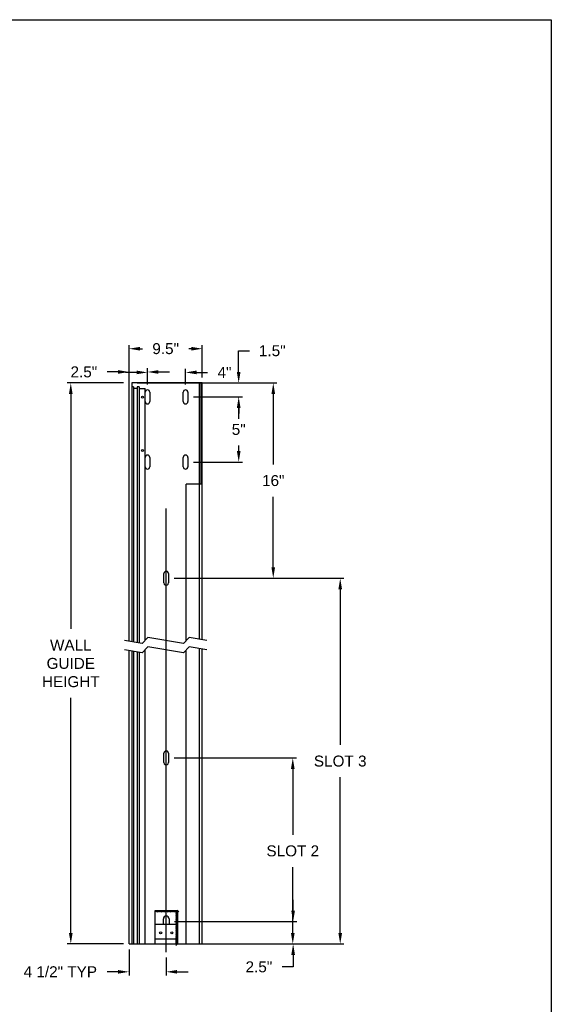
# Model space of a CAD drawing. Header units: inches. Extents: x 218.9 to 312.4, y 214.8 to 247.8.
# Tile 319 of 319: x 307.8 to 312.4, y 238.8 to 247.2. Entities that reach past the tile are written whole.
import ezdxf

# ---------------------------------------------------------------- set-up
doc = ezdxf.new("R2010")
doc.units = ezdxf.units.IN
doc.header["$LTSCALE"] = 0.25
doc.header["$MEASUREMENT"] = 0
doc.layers.add('ANNOTATIONS', color=1, linetype='Continuous')
doc.layers.add('DETAILS', color=4, linetype='Continuous')
doc.styles.add('ARIAL', font='arial.ttf', dxfattribs={"height": 0.09375})
doc.dimstyles.new('STANDARD$0', dxfattribs={"dimtxt": 0.09375, "dimasz": 0.09375, "dimexe": 0.03125, "dimexo": 0.046875, "dimgap": 0.09, "dimtad": 0, "dimtih": 1, "dimtoh": 1, "dimdec": 4, "dimzin": 0, "dimdsep": 46, "dimtxsty": 'ARIAL', "dimcen": 0.09, "dimadec": 0, "dimazin": 0, "dimtfac": 1, "dimtdec": 4, "dimtofl": 0, "dimtmove": 0, "dimatfit": 1, "dimfxl": 1, "dimtolj": 1, "dimtzin": 0, "dimarcsym": 0})

# ---------------------------------------------------------------- blocks, each defined once
blk = doc.blocks.new('*D30')
at = {"layer": 'ANNOTATIONS', "color": 0, "lineweight": -2, "transparency": 16777216}
for p, q in [((310.1645, 239.5535), (310.1645, 239.6473)), ((309.1485, 239.4598), (310.1958, 239.4598)), ((309.1498, 239.2687), (310.1958, 239.2687)), ((310.1645, 239.1749), (310.1645, 239.0723)), ((310.1645, 239.0723), (310.0708, 239.0723))]:
    blk.add_line(p, q, dxfattribs=at)
at = {"layer": 'ANNOTATIONS', "color": 0, "transparency": 16777216}
for points in [[(310.1489, 239.5535), (310.1802, 239.5535), (310.1645, 239.4598)], [(310.1489, 239.1749), (310.1802, 239.1749), (310.1645, 239.2687)]]:
    blk.add_solid(points, dxfattribs=at)
at = {"layer": 'defpoints', "color": 0, "transparency": 16777216}
for p in [(309.1016, 239.4598), (309.1029, 239.2687), (310.1645, 239.2687)]:
    blk.add_point(p, dxfattribs=at)
at = {"layer": 'ANNOTATIONS', "color": 0, "transparency": 16777216, "insert": (309.8715, 239.0723), "char_height": 0.09375, "attachment_point": 5, "style": 'ARIAL'}
blk.add_mtext('\\A1;2.5"', dxfattribs=at)
blk = doc.blocks.new('*D31')
at = {"layer": 'ANNOTATIONS', "color": 0, "lineweight": -2, "transparency": 16777216}
for p, q in [((309.1445, 240.8612), (310.1928, 240.8612)), ((310.1615, 240.7675), (310.1615, 240.2035)), ((310.1615, 239.3624), (310.1615, 239.9264)), ((309.1498, 239.2687), (310.1928, 239.2687))]:
    blk.add_line(p, q, dxfattribs=at)
at = {"layer": 'ANNOTATIONS', "color": 0, "transparency": 16777216}
for points in [[(310.1459, 240.7675), (310.1771, 240.7675), (310.1615, 240.8612)], [(310.1459, 239.3624), (310.1771, 239.3624), (310.1615, 239.2687)]]:
    blk.add_solid(points, dxfattribs=at)
at = {"layer": 'defpoints', "color": 0, "transparency": 16777216}
for p in [(309.0977, 240.8612), (310.1615, 240.8612), (309.1029, 239.2687)]:
    blk.add_point(p, dxfattribs=at)
at = {"layer": 'ANNOTATIONS', "color": 0, "transparency": 16777216, "insert": (310.1615, 240.065), "char_height": 0.09375, "attachment_point": 5, "style": 'ARIAL'}
blk.add_mtext('\\A1;SLOT 2', dxfattribs=at)
blk = doc.blocks.new('*D32')
at = {"layer": 'ANNOTATIONS', "color": 0, "lineweight": -2, "transparency": 16777216}
for p, q in [((308.7592, 239.2218), (308.7592, 238.9988)), ((309.0778, 239.1523), (309.0778, 238.9988)), ((308.6655, 239.0301), (308.5717, 239.0301)), ((309.1715, 239.0301), (309.2653, 239.0301))]:
    blk.add_line(p, q, dxfattribs=at)
at = {"layer": 'ANNOTATIONS', "color": 0, "transparency": 16777216}
for points in [[(308.6655, 239.0457), (308.6655, 239.0144), (308.7592, 239.0301)], [(309.1715, 239.0457), (309.1715, 239.0144), (309.0778, 239.0301)]]:
    blk.add_solid(points, dxfattribs=at)
at = {"layer": 'defpoints', "color": 0, "transparency": 16777216}
for p in [(308.7592, 239.2687), (309.0778, 239.1992), (308.7592, 239.0301)]:
    blk.add_point(p, dxfattribs=at)
at = {"layer": 'ANNOTATIONS', "color": 0, "transparency": 16777216, "insert": (308.171, 239.0301), "char_height": 0.09375, "attachment_point": 5, "style": 'ARIAL'}
blk.add_mtext('\\A1;4 1/2" TYP', dxfattribs=at)
blk = doc.blocks.new('*D33')
at = {"layer": 'ANNOTATIONS', "color": 0, "lineweight": -2, "transparency": 16777216}
for p, q in [((308.7592, 242.9439), (308.7592, 244.3962)), ((309.3868, 244.1184), (309.3868, 244.3962)), ((308.853, 244.365), (308.8745, 244.365)), ((309.2931, 244.365), (309.2715, 244.365))]:
    blk.add_line(p, q, dxfattribs=at)
at = {"layer": 'ANNOTATIONS', "color": 0, "transparency": 16777216}
for points in [[(308.853, 244.3806), (308.853, 244.3493), (308.7592, 244.365)], [(309.2931, 244.3806), (309.2931, 244.3493), (309.3868, 244.365)]]:
    blk.add_solid(points, dxfattribs=at)
at = {"layer": 'defpoints', "color": 0, "transparency": 16777216}
for p in [(308.7592, 244.365), (309.3868, 244.0715), (308.7592, 242.897)]:
    blk.add_point(p, dxfattribs=at)
at = {"layer": 'ANNOTATIONS', "color": 0, "transparency": 16777216, "insert": (309.073, 244.365), "char_height": 0.09375, "attachment_point": 5, "style": 'ARIAL'}
blk.add_mtext('\\A1;9.5"', dxfattribs=at)
blk = doc.blocks.new('*D12')
at = {"layer": 'ANNOTATIONS', "color": 0, "lineweight": -2, "transparency": 16777216}
for p, q in [((309.3106, 243.9521), (309.7298, 243.9521)), ((309.6986, 243.8583), (309.6986, 243.8111)), ((309.6986, 243.4884), (309.6986, 243.5357)), ((309.3106, 243.3947), (309.7298, 243.3947))]:
    blk.add_line(p, q, dxfattribs=at)
at = {"layer": 'ANNOTATIONS', "color": 0, "transparency": 16777216}
for points in [[(309.6829, 243.8583), (309.7142, 243.8583), (309.6986, 243.9521)], [(309.6829, 243.4884), (309.7142, 243.4884), (309.6986, 243.3947)]]:
    blk.add_solid(points, dxfattribs=at)
at = {"layer": 'defpoints', "color": 0, "transparency": 16777216}
for p in [(309.2638, 243.9521), (309.6986, 243.9521), (309.2638, 243.3947)]:
    blk.add_point(p, dxfattribs=at)
at = {"layer": 'ANNOTATIONS', "color": 0, "transparency": 16777216, "insert": (309.6986, 243.6734), "char_height": 0.09375, "attachment_point": 5, "style": 'ARIAL'}
blk.add_mtext('\\A1;5"', dxfattribs=at)
blk = doc.blocks.new('*D13')
at = {"layer": 'ANNOTATIONS', "color": 0, "lineweight": -2, "transparency": 16777216}
for p, q in [((309.698, 244.1653), (309.698, 244.3473)), ((309.698, 244.3473), (309.7918, 244.3473)), ((308.8289, 244.0715), (309.7293, 244.0715)), ((309.3106, 243.9521), (309.7293, 243.9521)), ((309.698, 243.8583), (309.698, 243.7646))]:
    blk.add_line(p, q, dxfattribs=at)
at = {"layer": 'ANNOTATIONS', "color": 0, "transparency": 16777216}
for points in [[(309.6824, 244.1653), (309.7137, 244.1653), (309.698, 244.0715)], [(309.6824, 243.8583), (309.7137, 243.8583), (309.698, 243.9521)]]:
    blk.add_solid(points, dxfattribs=at)
at = {"layer": 'defpoints', "color": 0, "transparency": 16777216}
for p in [(308.782, 244.0715), (309.698, 244.0715), (309.2638, 243.9521)]:
    blk.add_point(p, dxfattribs=at)
at = {"layer": 'ANNOTATIONS', "color": 0, "transparency": 16777216, "insert": (309.9859, 244.3473), "char_height": 0.09375, "attachment_point": 5, "style": 'ARIAL'}
blk.add_mtext('\\A1;1.5"', dxfattribs=at)
blk = doc.blocks.new('*D34')
at = {"layer": 'ANNOTATIONS', "color": 0, "lineweight": -2, "transparency": 16777216}
for p, q in [((309.1445, 242.3993), (310.5989, 242.3993)), ((310.5676, 242.3056), (310.5676, 240.9725)), ((310.5676, 239.3624), (310.5676, 240.6955)), ((309.2943, 239.2687), (310.5989, 239.2687))]:
    blk.add_line(p, q, dxfattribs=at)
at = {"layer": 'ANNOTATIONS', "color": 0, "transparency": 16777216}
for points in [[(310.552, 242.3056), (310.5833, 242.3056), (310.5676, 242.3993)], [(310.552, 239.3624), (310.5833, 239.3624), (310.5676, 239.2687)]]:
    blk.add_solid(points, dxfattribs=at)
at = {"layer": 'defpoints', "color": 0, "transparency": 16777216}
for p in [(309.0977, 242.3993), (309.2475, 239.2687), (310.5676, 239.2687)]:
    blk.add_point(p, dxfattribs=at)
at = {"layer": 'ANNOTATIONS', "color": 0, "transparency": 16777216, "insert": (310.5676, 240.834), "char_height": 0.09375, "attachment_point": 5, "style": 'ARIAL'}
blk.add_mtext('\\A1;SLOT 3', dxfattribs=at)
blk = doc.blocks.new('*D35')
at = {"layer": 'ANNOTATIONS', "color": 0, "lineweight": -2, "transparency": 16777216}
for p, q in [((308.7124, 244.0715), (308.2295, 244.0715)), ((308.2608, 243.9778), (308.2608, 241.9656)), ((308.2608, 239.3624), (308.2608, 241.3746)), ((308.7124, 239.2687), (308.2295, 239.2687))]:
    blk.add_line(p, q, dxfattribs=at)
at = {"layer": 'ANNOTATIONS', "color": 0, "transparency": 16777216}
for points in [[(308.2451, 243.9778), (308.2764, 243.9778), (308.2608, 244.0715)], [(308.2451, 239.3624), (308.2764, 239.3624), (308.2608, 239.2687)]]:
    blk.add_solid(points, dxfattribs=at)
at = {"layer": 'defpoints', "color": 0, "transparency": 16777216}
for p in [(308.7592, 244.0715), (308.2608, 239.2687), (308.7592, 239.2687)]:
    blk.add_point(p, dxfattribs=at)
at = {"layer": 'ANNOTATIONS', "color": 0, "transparency": 16777216, "insert": (308.2608, 241.6701), "char_height": 0.09375, "attachment_point": 5, "style": 'ARIAL'}
blk.add_mtext('\\A1;WALL\\PGUIDE\\PHEIGHT', dxfattribs=at)
blk = doc.blocks.new('*D27')
at = {"layer": 'ANNOTATIONS', "color": 0, "lineweight": -2, "transparency": 16777216}
for p, q in [((309.4109, 244.0715), (310.0255, 244.0715)), ((309.9943, 243.9778), (309.9943, 243.3733)), ((309.9943, 242.4931), (309.9943, 243.0976)), ((309.1445, 242.3993), (310.0255, 242.3993))]:
    blk.add_line(p, q, dxfattribs=at)
at = {"layer": 'ANNOTATIONS', "color": 0, "transparency": 16777216}
for points in [[(309.9787, 243.9778), (310.0099, 243.9778), (309.9943, 244.0715)], [(309.9787, 242.4931), (310.0099, 242.4931), (309.9943, 242.3993)]]:
    blk.add_solid(points, dxfattribs=at)
at = {"layer": 'defpoints', "color": 0, "transparency": 16777216}
for p in [(309.364, 244.0715), (309.0977, 242.3993), (309.9943, 242.3993)]:
    blk.add_point(p, dxfattribs=at)
at = {"layer": 'ANNOTATIONS', "color": 0, "transparency": 16777216, "insert": (309.9943, 243.2354), "char_height": 0.09375, "attachment_point": 5, "style": 'ARIAL'}
blk.add_mtext('\\A1;16"', dxfattribs=at)
blk = doc.blocks.new('*D28')
at = {"layer": 'ANNOTATIONS', "color": 0, "lineweight": -2, "transparency": 16777216}
for p, q in [((308.6655, 244.1659), (308.5717, 244.1659)), ((308.7592, 244.1184), (308.7592, 244.1971)), ((308.9174, 244.0587), (308.9174, 244.1971)), ((309.0111, 244.1659), (309.1049, 244.1659))]:
    blk.add_line(p, q, dxfattribs=at)
at = {"layer": 'ANNOTATIONS', "color": 0, "transparency": 16777216}
for points in [[(308.6655, 244.1815), (308.6655, 244.1503), (308.7592, 244.1659)], [(309.0111, 244.1815), (309.0111, 244.1503), (308.9174, 244.1659)]]:
    blk.add_solid(points, dxfattribs=at)
at = {"layer": 'defpoints', "color": 0, "transparency": 16777216}
for p in [(308.9174, 244.1659), (308.7592, 244.0715), (308.9174, 244.0118)]:
    blk.add_point(p, dxfattribs=at)
at = {"layer": 'ANNOTATIONS', "color": 0, "transparency": 16777216, "insert": (308.3725, 244.1659), "char_height": 0.09375, "attachment_point": 5, "style": 'ARIAL'}
blk.add_mtext('\\A1;2.5"', dxfattribs=at)
blk = doc.blocks.new('*D29')
at = {"layer": 'ANNOTATIONS', "color": 0, "lineweight": -2, "transparency": 16777216}
for p, q in [((308.8236, 244.1621), (308.7299, 244.1621)), ((308.9174, 244.0587), (308.9174, 244.1933)), ((309.2439, 244.0587), (309.2439, 244.1933)), ((309.3376, 244.1621), (309.4314, 244.1621))]:
    blk.add_line(p, q, dxfattribs=at)
at = {"layer": 'ANNOTATIONS', "color": 0, "transparency": 16777216}
for points in [[(308.8236, 244.1777), (308.8236, 244.1464), (308.9174, 244.1621)], [(309.3376, 244.1777), (309.3376, 244.1464), (309.2439, 244.1621)]]:
    blk.add_solid(points, dxfattribs=at)
at = {"layer": 'defpoints', "color": 0, "transparency": 16777216}
for p in [(309.2439, 244.1621), (308.9174, 244.0118), (309.2439, 244.0118)]:
    blk.add_point(p, dxfattribs=at)
at = {"layer": 'ANNOTATIONS', "color": 0, "transparency": 16777216, "insert": (309.5771, 244.1621), "char_height": 0.09375, "attachment_point": 5, "style": 'ARIAL'}
blk.add_mtext('\\A1;4"', dxfattribs=at)

msp = doc.modelspace()

# ---------------------------------------------------------------- linework, layer by layer
at = {"layer": 'defpoints'}
msp.add_lwpolyline([(312.37519, 234.44685), (292.90531, 234.44685), (292.90531, 247.18196), (312.37519, 247.18196)], close=True, dxfattribs=at)
at = {"layer": 'DETAILS'}
for p, q in [((308.78202, 244.07153), (308.78202, 241.85622)), ((309.3868, 244.07153), (308.78202, 244.07153)), ((309.36403, 241.87692), (309.36403, 244.07153)), ((309.37733, 244.07153), (309.36403, 244.07153)), ((309.37733, 243.20636), (309.37733, 244.07153)), ((309.3868, 241.87315), (309.3868, 244.07153)), ((308.79794, 244.03787), (308.78202, 244.03787)), ((308.79794, 244.03787), (308.79794, 241.85359)), ((308.829, 244.02482), (308.79794, 244.02482)), ((308.829, 244.03787), (308.829, 241.84846)), ((308.84492, 244.03787), (308.829, 244.03787)), ((308.84492, 244.03787), (308.84492, 241.84583)), ((308.84492, 244.02393), (308.89859, 244.02393)), ((308.89748, 243.91227), (308.89748, 243.9919)), ((308.89859, 241.86894), (308.89859, 244.02393)), ((308.93729, 243.9919), (308.93729, 243.91227)), ((309.22396, 243.91227), (309.22396, 243.9919)), ((309.26377, 243.9919), (309.26377, 243.91227)), ((308.75924, 241.85999), (308.75924, 243.82474)), ((308.89748, 243.35487), (308.89748, 243.4345)), ((308.93729, 243.4345), (308.93729, 243.35487)), ((309.22396, 243.35487), (309.22396, 243.4345)), ((309.26377, 243.4345), (309.26377, 243.35487)), ((309.24745, 241.8642), (309.24745, 243.20636)), ((309.3868, 243.20636), (309.24745, 243.20636)), ((309.05785, 242.3595), (309.05785, 242.43913)), ((309.09767, 242.43913), (309.09767, 242.3595)), ((308.87115, 241.84149), (308.71943, 241.86657)), ((308.92131, 241.89165), (308.87115, 241.84149)), ((309.22474, 241.84149), (308.92131, 241.89165)), ((309.2749, 241.89165), (309.22474, 241.84149)), ((309.42662, 241.86657), (309.2749, 241.89165)), ((308.87115, 241.76186), (308.71943, 241.78694)), ((308.75924, 239.26866), (308.75924, 241.78036)), ((308.78202, 241.7766), (308.78202, 239.26866)), ((308.79794, 241.77396), (308.79794, 239.26866)), ((308.92131, 241.81202), (308.87115, 241.76186)), ((308.89859, 239.26866), (308.89859, 241.78931)), ((309.22474, 241.76186), (308.92131, 241.81202)), ((309.2749, 241.81202), (309.22474, 241.76186)), ((309.24745, 239.26866), (309.24745, 241.78457)), ((309.42662, 241.78694), (309.2749, 241.81202)), ((309.36403, 239.26866), (309.36403, 241.79729)), ((309.3868, 239.26866), (309.3868, 241.79352)), ((308.829, 241.76883), (308.829, 239.26866)), ((308.84492, 241.7662), (308.84492, 239.26866)), ((309.05785, 240.82143), (309.05785, 240.90106)), ((309.09767, 240.90106), (309.09767, 240.82143)), ((308.98221, 239.26866), (308.98221, 239.55533)), ((308.98221, 239.55533), (309.17332, 239.55533)), ((308.98221, 239.55533), (308.99415, 239.54338)), ((308.98672, 239.55533), (308.99866, 239.54338)), ((308.99123, 239.55533), (309.00318, 239.54338)), ((308.99575, 239.55533), (309.00769, 239.54338)), ((309.00026, 239.55533), (309.01221, 239.54338)), ((309.00478, 239.55533), (309.01672, 239.54338)), ((309.00929, 239.55533), (309.02124, 239.54338)), ((309.01381, 239.55533), (309.02575, 239.54338)), ((309.01832, 239.55533), (309.03026, 239.54338)), ((309.02284, 239.55533), (309.03478, 239.54338)), ((309.02735, 239.55533), (309.03929, 239.54338)), ((309.03186, 239.55533), (309.04381, 239.54338)), ((309.03638, 239.55533), (309.04832, 239.54338)), ((309.04089, 239.55533), (309.05284, 239.54338)), ((309.04541, 239.55533), (309.05735, 239.54338)), ((309.04992, 239.55533), (309.06187, 239.54338)), ((309.05444, 239.55533), (309.06638, 239.54338)), ((309.05895, 239.55533), (309.07089, 239.54338)), ((309.06346, 239.55533), (309.07541, 239.54338)), ((309.06798, 239.55533), (309.07992, 239.54338)), ((309.07249, 239.55533), (309.08444, 239.54338)), ((309.07701, 239.55533), (309.08895, 239.54338)), ((309.08152, 239.55533), (309.09347, 239.54338)), ((309.08604, 239.55533), (309.09798, 239.54338)), ((309.09055, 239.55533), (309.1025, 239.54338)), ((309.09507, 239.55533), (309.10701, 239.54338)), ((309.09958, 239.55533), (309.11152, 239.54338)), ((309.10409, 239.55533), (309.11604, 239.54338)), ((309.10861, 239.55533), (309.12055, 239.54338)), ((309.11312, 239.55533), (309.12507, 239.54338)), ((309.11764, 239.55533), (309.12958, 239.54338)), ((309.12215, 239.55533), (309.1341, 239.54338)), ((309.12667, 239.55533), (309.13861, 239.54338)), ((309.13118, 239.55533), (309.14313, 239.54338)), ((309.1357, 239.55533), (309.14764, 239.54338)), ((309.14021, 239.55533), (309.15215, 239.54338)), ((309.14472, 239.55533), (309.15667, 239.54338)), ((309.14924, 239.55533), (309.16118, 239.54338)), ((309.15375, 239.55533), (309.1657, 239.54338)), ((309.15827, 239.55533), (309.17021, 239.54338)), ((309.17332, 239.55533), (309.16137, 239.54338)), ((309.17332, 239.55081), (309.16137, 239.53887)), ((309.17332, 239.5463), (309.16137, 239.53435)), ((309.17332, 239.54178), (309.16137, 239.52984)), ((309.17332, 239.53727), (309.16137, 239.52532)), ((309.17332, 239.53275), (309.16137, 239.52081)), ((309.17332, 239.52824), (309.16137, 239.5163)), ((309.17332, 239.52373), (309.16137, 239.51178)), ((309.17332, 239.51921), (309.16137, 239.50727)), ((309.17332, 239.5147), (309.16137, 239.50275)), ((309.17332, 239.51018), (309.16137, 239.49824)), ((309.17332, 239.50567), (309.16137, 239.49372)), ((309.17332, 239.50115), (309.16137, 239.48921)), ((309.16278, 239.55533), (309.17473, 239.54338)), ((309.1673, 239.55533), (309.17924, 239.54338)), ((309.17181, 239.55533), (309.18376, 239.54338)), ((309.17332, 239.55533), (309.17332, 239.26866)), ((309.17332, 239.55533), (309.18526, 239.54338)), ((309.17332, 239.43588), (308.98221, 239.43588)), ((309.05387, 239.43588), (309.05387, 239.48366)), ((309.10165, 239.48366), (309.10165, 239.43588)), ((309.17332, 239.49664), (309.16137, 239.48469)), ((309.17332, 239.49212), (309.16137, 239.48018)), ((309.17332, 239.48761), (309.16137, 239.47567)), ((309.17332, 239.4831), (309.16137, 239.47115)), ((309.17332, 239.47858), (309.16137, 239.46664)), ((309.17332, 239.47407), (309.16137, 239.46212)), ((309.17332, 239.46955), (309.16137, 239.45761)), ((309.17332, 239.46504), (309.16137, 239.45309)), ((309.17332, 239.46052), (309.16137, 239.44858)), ((309.17332, 239.45601), (309.16137, 239.44407)), ((309.17332, 239.4515), (309.16137, 239.43955)), ((309.17332, 239.44698), (309.16137, 239.43504)), ((309.17332, 239.44247), (309.16137, 239.43052)), ((309.17332, 239.43795), (309.16137, 239.42601)), ((309.17332, 239.43588), (309.16137, 239.42394)), ((309.17332, 239.43137), (309.16137, 239.41942)), ((309.17332, 239.42685), (309.16137, 239.41491)), ((309.17332, 239.42234), (309.16137, 239.4104)), ((309.17332, 239.41783), (309.16137, 239.40588)), ((309.17332, 239.41331), (309.16137, 239.40137)), ((309.17332, 239.4088), (309.16137, 239.39685)), ((309.17332, 239.40428), (309.16137, 239.39234)), ((309.17332, 239.39977), (309.16137, 239.38782)), ((309.17332, 239.39525), (309.16137, 239.38331)), ((309.17332, 239.39074), (309.16137, 239.37879)), ((309.17332, 239.38622), (309.16137, 239.37428)), ((309.17332, 239.38171), (309.16137, 239.36977)), ((309.17332, 239.3772), (309.16137, 239.36525)), ((309.17332, 239.37268), (309.16137, 239.36074)), ((309.17332, 239.36817), (309.16137, 239.35622)), ((309.17332, 239.36365), (309.16137, 239.35171)), ((309.17332, 239.35914), (309.16137, 239.34719)), ((309.17332, 239.35462), (309.16137, 239.34268)), ((309.17332, 239.35011), (309.16137, 239.33816)), ((309.17332, 239.34559), (309.16137, 239.33365)), ((309.17332, 239.34108), (309.16137, 239.32914)), ((309.17332, 239.33657), (309.16137, 239.32462)), ((309.17332, 239.33205), (309.16137, 239.32011)), ((308.75924, 239.26866), (309.3868, 239.26866)), ((309.17332, 239.31047), (308.98221, 239.31047)), ((309.17332, 239.32754), (309.16137, 239.31559)), ((309.17332, 239.32302), (309.16137, 239.31108)), ((309.17332, 239.31851), (309.16137, 239.30656)), ((309.17332, 239.31399), (309.16137, 239.30205)), ((309.17332, 239.30948), (309.16137, 239.29753)), ((309.17332, 239.30703), (309.16137, 239.29509)), ((309.17332, 239.30496), (309.16137, 239.29302)), ((309.17332, 239.30252), (309.16137, 239.29057)), ((309.17332, 239.30045), (309.16137, 239.28851)), ((309.17332, 239.298), (309.16137, 239.28606)), ((309.17332, 239.29594), (309.16137, 239.28399)), ((309.17332, 239.29349), (309.16137, 239.28155)), ((309.17332, 239.29142), (309.16137, 239.27948)), ((309.17332, 239.28898), (309.16137, 239.27703)), ((309.17332, 239.28691), (309.16137, 239.27496)), ((309.17332, 239.28446), (309.16137, 239.27252)), ((309.17332, 239.28239), (309.16137, 239.27045)), ((309.17332, 239.27995), (309.16137, 239.268)), ((309.17332, 239.27788), (309.16137, 239.26593)), ((309.17332, 239.27543), (309.16137, 239.26349)), ((309.17332, 239.27336), (309.16137, 239.26142)), ((309.17332, 239.27092), (309.16137, 239.25897)), ((309.17332, 239.26885), (309.16137, 239.2569)), ((309.17332, 239.26866), (309.16137, 239.25672))]:
    msp.add_line(p, q, dxfattribs=at)
at = {"layer": 'DETAILS', "ltscale": 10}
msp.add_line((309.07776, 239.19919), (309.07776, 242.99566), dxfattribs=at)
at = {"layer": 'DETAILS'}
for centre, radius in [((308.87471, 243.9498), 0.00776), ((308.87471, 243.49427), 0.00796), ((309.02998, 239.36422), 0.0096), ((309.12554, 239.36422), 0.0096)]:
    msp.add_circle(centre, radius, dxfattribs=at)
for centre, radius, start, end in [((308.91739, 243.9919), 0.01991, 0.001389, 179.998611), ((309.24387, 243.9919), 0.01991, 0.001389, 179.998611), ((308.91739, 243.91227), 0.01991, 180.001389, 359.998611), ((309.24387, 243.91227), 0.01991, 180.001389, 359.998611), ((308.91739, 243.4345), 0.01991, 0.001389, 179.998611), ((309.24387, 243.4345), 0.01991, 0.001389, 179.998611), ((308.91739, 243.35487), 0.01991, 180.001389, 359.998611), ((309.24387, 243.35487), 0.01991, 180.001389, 359.998611), ((309.07776, 242.43913), 0.01991, 359.999226, 180.000774), ((309.07776, 242.3595), 0.01991, 179.999227, 0.000773), ((309.07776, 240.90106), 0.01991, 359.999226, 180.000774), ((309.07776, 240.82143), 0.01991, 179.999227, 0.000773), ((309.07776, 239.48366), 0.02389, 0.001376, 179.998624)]:
    msp.add_arc(centre, radius, start, end, dxfattribs=at)

# ---------------------------------------------------------------- dimensions: what is measured, and where the dimension line sits
at = {"layer": 'ANNOTATIONS'}
for base, p1, p2, text, picture, middle in [((308.75924, 244.36497), (309.3868, 244.07153), (308.75924, 242.897), '9.5"', '*D33', (309.07302, 244.36497)), ((308.91739, 244.16589), (308.75924, 244.07153), (308.91739, 244.01181), '2.5"', '*D28', (308.37245, 244.16589)), ((309.24387, 244.16205), (308.91739, 244.01181), (309.24387, 244.01181), '4"', '*D29', (309.57713, 244.16205)), ((308.75924, 239.03006), (309.07776, 239.19916), (308.75924, 239.26866), '4 1/2" TYP', '*D32', (308.17098, 239.03006))]:
    dim = msp.add_linear_dim(base=base, p1=p1, p2=p2, text=text, dimstyle='STANDARD$0', dxfattribs=at)
    dim.commit()
    dim.dimension.update_dxf_attribs({"geometry": picture, "text_midpoint": middle, "dimtype": 160})
for base, p1, p2, text, picture, middle in [((309.69804, 244.07153), (309.26377, 243.95209), (308.78202, 244.07153), '1.5"', '*D13', (309.98586, 244.34727)), ((308.26076, 239.26866), (308.75924, 244.07153), (308.75924, 239.26866), 'WALL\\PGUIDE\\PHEIGHT', '*D35', (308.26076, 241.6701)), ((309.99429, 242.39932), (309.36403, 244.07153), (309.09767, 242.39932), '16"', '*D27', (309.99429, 243.23542)), ((309.69855, 243.95209), (309.26377, 243.39468), (309.26377, 243.95209), '5"', '*D12', (309.69855, 243.67339)), ((310.56763, 239.26866), (309.09767, 242.39932), (309.24745, 239.26866), 'SLOT 3', '*D34', (310.56763, 240.83399)), ((310.16152, 240.86125), (309.10292, 239.26866), (309.09767, 240.86125), 'SLOT 2', '*D31', (310.16152, 240.06495)), ((310.16455, 239.26866), (309.10165, 239.45977), (309.10292, 239.26866), '2.5"', '*D30', (309.87151, 239.07226))]:
    dim = msp.add_linear_dim(base=base, p1=p1, p2=p2, angle=90, text=text, dimstyle='STANDARD$0', dxfattribs=at)
    dim.commit()
    dim.dimension.update_dxf_attribs({"geometry": picture, "text_midpoint": middle, "dimtype": 160})

doc.saveas('drawing.dxf')
